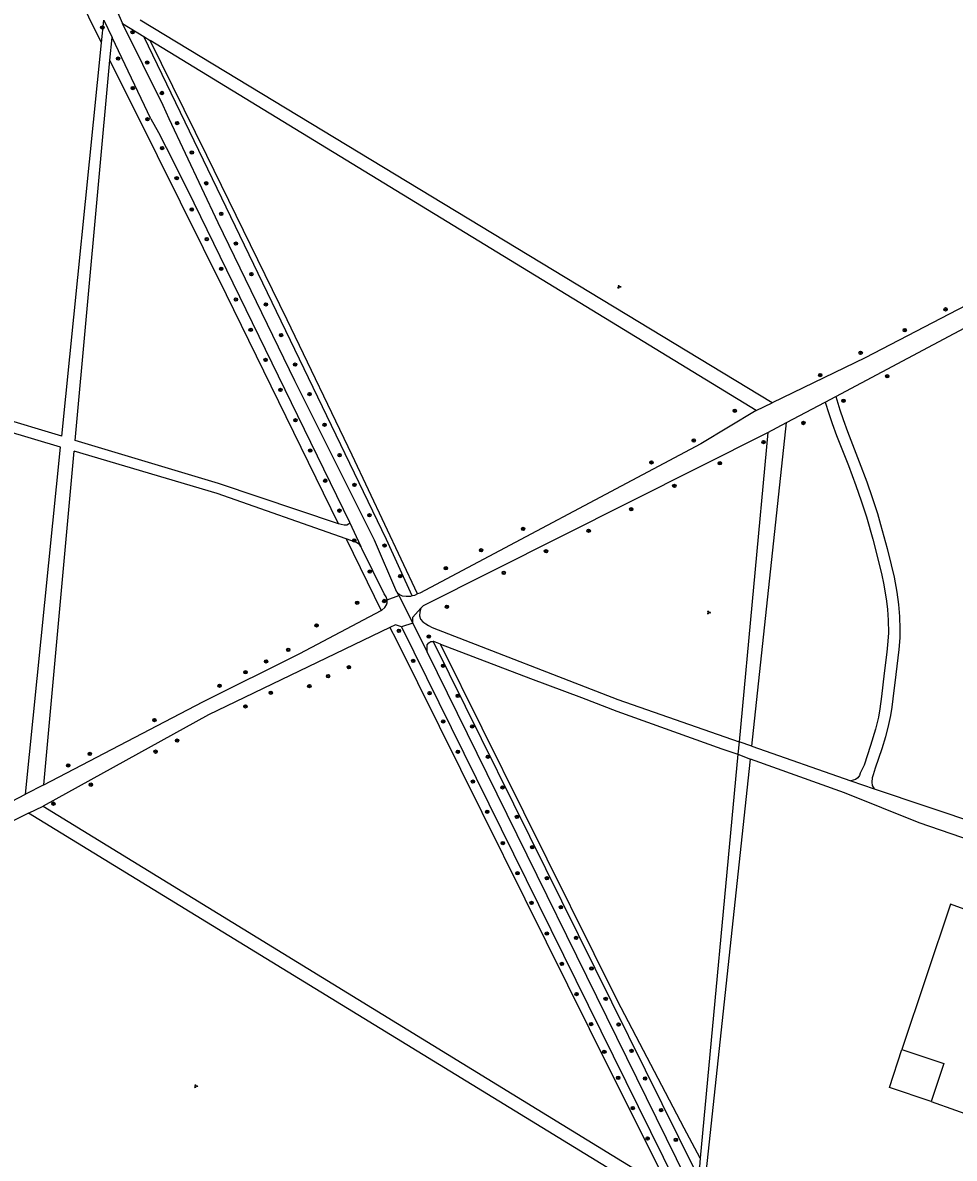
# Model space of a CAD drawing. Extents: x 128999 to 131010, y 395498 to 399007.
# Drawn here: x 130564.7 to 130786.4, y 397252.8 to 397522.8 of the extents above; entities that cross this region are included whole.
import ezdxf

# ---------------------------------------------------------------- set-up
doc = ezdxf.new("R2010")
doc.units = 0
for name, color, linetype in [('gg-bbg-gedigitaliseerde bijgebouw', 7, 'Continuous'), ('gg-knt-onverhard', 7, 'Continuous'), ('gt-grn-groengrens', 7, 'Continuous'), ('gt-grn-vlakafsluiter', 7, 'Continuous'), ('gt-symb-boom', 7, 'Continuous'), ('gt-symb-groenvak', 7, 'Continuous')]:
    doc.layers.add(name, color=color, linetype=linetype)

# ---------------------------------------------------------------- blocks, each defined once
blk = doc.blocks.new('gt0-BOOM')
at = {"layer": 'gt-symb-boom'}
for radius in [0.4, 0.2]:
    blk.add_circle((0, 0), radius, dxfattribs=at)
blk = doc.blocks.new('gt0-GRVAK')
at = {"layer": 'gt-symb-groenvak'}
for p, q in [((-0.11, 0.19), (-0.23, 0.24)), ((-0.18, 0.15), (0.09, 0.15)), ((-0.09, 0.21), (-0.16, 0.32)), ((-0.05, 0.21), (-0.05, 0.39)), ((0, 0.21), (0.06, 0.32)), ((0.01, 0.19), (0.13, 0.24)), ((0.26, -0.05), (0.2, 0.06)), ((0.31, -0.05), (0.31, 0.13)), ((0.35, -0.05), (0.41, 0.06)), ((-0.24, -0.23), (-0.36, -0.18)), ((-0.32, -0.26), (-0.05, -0.26)), ((-0.23, -0.21), (-0.29, -0.1)), ((-0.18, -0.2), (-0.18, -0.02)), ((-0.14, -0.21), (-0.07, -0.1)), ((-0.12, -0.23), (0, -0.18)), ((0.24, -0.07), (0.12, -0.02)), ((0.17, -0.11), (0.44, -0.11)), ((0.37, -0.07), (0.49, -0.02))]:
    blk.add_line(p, q, dxfattribs=at)

msp = doc.modelspace()

# ---------------------------------------------------------------- linework, layer by layer
at = {"layer": 'gg-bbg-gedigitaliseerde bijgebouw'}
for points in [[(130780.93, 397266.27), (130770.95, 397269.59), (130773.95, 397278.61)], [(130773.95, 397278.61), (130783.93, 397275.28), (130780.93, 397266.27)]]:
    msp.add_lwpolyline(points, dxfattribs=at)
at = {"layer": 'gg-knt-onverhard'}
for p, q in [((130583.44, 397518.06), (130583.98, 397523.47)), ((130588.43, 397522.66), (130593.55, 397519.54)), ((130743.03, 397432.46), (130592.67, 397523.46)), ((130574, 397424.46), (130583.44, 397518.06)), ((130585.47, 397513.94), (130585.96, 397519.29)), ((130595.22, 397500), (130585.96, 397519.29)), ((130593.55, 397519.54), (130595.05, 397518.62)), ((130739.24, 397430.61), (130595.05, 397518.62)), ((130577.22, 397423.49), (130585.47, 397513.94)), ((130758.19, 397433.95), (130871.74, 397494.45)), ((130574, 397424.46), (130496.66, 397447.75)), ((130755.66, 397432.61), (130758.19, 397433.95)), ((130746.5, 397427.72), (130755.66, 397432.61)), ((130738.24, 397350.75), (130746.5, 397427.72)), ((130742.03, 397425.36), (130735.17, 397351.82)), ((130565.41, 397339.37), (130573.73, 397421.91)), ((130569.75, 397341.54), (130576.99, 397420.95)), ((130650.04, 397383.01), (130650.17, 397383.08)), ((130657.57, 397380.03), (130660.98, 397373.11)), ((130654.82, 397379.11), (130720.04, 397247.09)), ((130660.98, 397373.11), (130722.62, 397247.87)), ((130735.17, 397351.82), (130734.89, 397348.83)), ((130738.24, 397350.75), (130761.81, 397342.55)), ((130734.89, 397348.83), (130725.93, 397252.8)), ((130727.35, 397249.32), (130737.91, 397347.69)), ((130761.81, 397342.55), (130767.33, 397340.62)), ((130484.13, 397297.1), (130565.41, 397339.37)), ((130721.14, 397240.01), (130566.09, 397334.83))]:
    msp.add_line(p, q, dxfattribs=at)
for points in [[(130653.77, 397387.4), (130648.46, 397399.79), (130629.43, 397437.64), (130611.26, 397475.23), (130599.54, 397500), (130598.12, 397503.17), (130588.43, 397522.66)], [(130595.22, 397500), (130597, 397496.7), (130598.85, 397493.16), (130603.9, 397483.08), (130642.5, 397404.08)], [(130867.47, 397496.21), (130765.16, 397443.11), (130743.03, 397432.46)], [(130573.73, 397421.91), (130547.58, 397429.68), (130495.71, 397445.71)], [(130739.24, 397430.61), (130726.11, 397422.7), (130659.2, 397387.17), (130658.69, 397386.96)], [(130639.87, 397403.68), (130611.34, 397413.22), (130577.22, 397423.49)], [(130659.45, 397383.55), (130660.08, 397384.24), (130742.03, 397425.36)], [(130641.68, 397400.04), (130611, 397410.85), (130576.99, 397420.95)], [(130642.5, 397404.08), (130642.41, 397403.73), (130642.24, 397403.56), (130641.81, 397403.3), (130641.21, 397403.3), (130640.52, 397403.47), (130639.87, 397403.68)], [(130645.19, 397398.23), (130644.93, 397398.66), (130644.15, 397399.17), (130641.68, 397400.04)], [(130651.45, 397385.58), (130651.19, 397386.27), (130650.76, 397386.96), (130645.45, 397397.8), (130645.19, 397398.23)], [(130650.17, 397383.08), (130650.86, 397383.77), (130651.28, 397384.38), (130651.45, 397384.89), (130651.45, 397385.58)], [(130657.36, 397386.49), (130656.96, 397386.38), (130655.93, 397386.38), (130655.07, 397386.46), (130654.46, 397386.72), (130653.77, 397387.4)], [(130658.69, 397386.96), (130657.91, 397386.64), (130657.36, 397386.49)], [(130569.75, 397341.54), (130607.56, 397361.33), (130630.65, 397372.83), (130650.04, 397383.01)], [(130657.57, 397380.03), (130657.57, 397381.48), (130659.45, 397383.55)], [(130654.82, 397379.11), (130653.4, 397379.65), (130652.08, 397379.01)], [(130652.08, 397379.01), (130608.9, 397358.25), (130569.56, 397336.47)], [(130811.07, 397321.18), (130778.03, 397332.56), (130760.3, 397339.67), (130737.91, 397347.69)], [(130767.33, 397340.62), (130805.43, 397327.86), (130813.07, 397329.07)], [(130569.56, 397336.47), (130716.9, 397246.19), (130718.08, 397246.53)], [(130566.09, 397334.83), (130500, 397301.56), (130479.91, 397291)], [(130725.93, 397252.8), (130725.73, 397250.68), (130724.73, 397249.77)]]:
    msp.add_lwpolyline(points, dxfattribs=at)
at = {"layer": 'gt-grn-groengrens'}
for p, q in [((130586.48, 397527.2), (130588.43, 397522.66)), ((130583.98, 397523.47), (130585.96, 397519.29)), ((130739.24, 397430.61), (130743.03, 397432.46)), ((130742.03, 397425.36), (130746.5, 397427.72)), ((130642.5, 397404.08), (130645.19, 397398.23)), ((130641.68, 397400.04), (130650.04, 397383.01)), ((130651.45, 397385.58), (130654.18, 397386.61)), ((130653.77, 397387.4), (130654.18, 397386.61)), ((130654.18, 397386.61), (130657.57, 397380.03)), ((130657.57, 397380.03), (130654.82, 397379.11)), ((130738.24, 397350.75), (130735.17, 397351.82)), ((130734.89, 397348.83), (130737.91, 397347.69)), ((130569.75, 397341.54), (130565.41, 397339.37)), ((130566.09, 397334.83), (130569.56, 397336.47))]:
    msp.add_line(p, q, dxfattribs=at)
for points in [[(130583.44, 397518.06), (130559.19, 397567.1), (130545.31, 397595.14)], [(130657.36, 397386.49), (130651.32, 397399.95), (130593.55, 397519.54)], [(130658.69, 397386.96), (130643.11, 397419.95), (130627.68, 397452.19), (130608.55, 397491.23), (130595.05, 397518.62)], [(130639.87, 397403.68), (130613.19, 397458.14), (130596.75, 397491.13), (130585.47, 397513.94)], [(130758.19, 397433.95), (130759.13, 397430.77), (130759.92, 397428.45), (130760.96, 397425.64), (130763.79, 397418.41), (130765.56, 397413.67), (130766.88, 397409.89), (130768.1, 397406.09), (130768.87, 397403.52), (130770.45, 397397.74), (130771.4, 397393.9), (130772.06, 397390.98), (130772.73, 397387.43), (130773.15, 397384.46), (130773.4, 397381.57), (130773.48, 397378.57), (130773.43, 397376.57), (130773.21, 397373.77), (130772.45, 397367.81), (130771.8, 397362.05), (130771.54, 397360.07), (130771.22, 397358.1), (130770.77, 397355.91), (130770.01, 397353.01), (130769.13, 397350.13), (130767.61, 397345.55), (130767.12, 397343.91), (130766.87, 397343.22), (130766.79, 397342.19), (130766.87, 397341.41), (130767.33, 397340.62)], [(130755.66, 397432.61), (130756.52, 397429.87), (130757.34, 397427.48), (130758.39, 397424.67), (130761.19, 397417.48), (130762.95, 397412.8), (130764.24, 397409.1), (130765.47, 397405.29), (130767.01, 397399.97), (130768.45, 397394.39), (130769.14, 397391.46), (130769.55, 397389.51), (130769.97, 397387.24), (130770.27, 397385.26), (130770.5, 397383.27), (130770.68, 397380.73), (130770.71, 397377.73), (130770.62, 397375.73), (130770.37, 397373.12), (130769.72, 397368.16), (130769.09, 397362.61), (130768.68, 397359.64), (130768.33, 397357.67), (130767.64, 397354.78), (130766.5, 397350.94), (130764.94, 397346.23), (130764.02, 397344.33), (130763.85, 397343.81), (130763.42, 397343.21), (130762.9, 397342.86), (130761.81, 397342.55)], [(130659.45, 397383.55), (130659.22, 397382.68), (130659.14, 397381.74), (130659.4, 397380.96), (130659.92, 397380.36), (130660.61, 397379.85), (130661.3, 397379.5), (130662.17, 397378.99), (130706.37, 397361.85), (130735.17, 397351.82)], [(130652.08, 397379.01), (130653.58, 397376.16), (130704.61, 397273.41), (130718.08, 397246.53)], [(130660.98, 397373.11), (130660.98, 397374.85), (130661.32, 397375.37), (130661.84, 397375.63), (130662.41, 397375.63)], [(130664.11, 397375.03), (130662.52, 397375.63), (130662.41, 397375.63)], [(130662.41, 397375.63), (130692.95, 397314.02), (130724.73, 397249.77)], [(130664.11, 397375.03), (130685.57, 397366.89), (130697.71, 397362.31), (130706.12, 397359.09), (130731.09, 397350.14), (130734.89, 397348.83)], [(130725.93, 397252.8), (130722.12, 397259.94), (130706.28, 397290.23), (130683.98, 397335.1), (130664.11, 397375.03)]]:
    msp.add_lwpolyline(points, dxfattribs=at)
at = {"layer": 'gt-grn-vlakafsluiter'}
msp.add_line((130780.93, 397266.27), (130804.51, 397257.79), dxfattribs=at)
msp.add_lwpolyline([(130798.37, 397308.55), (130785.47, 397313.22), (130773.95, 397278.61)], dxfattribs=at)

# ---------------------------------------------------------------- block references
at = {"layer": 'gt-symb-boom'}
for p in [(130583.66, 397521.66), (130590.87, 397520.57), (130587.39, 397514.31), (130594.36, 397513.36), (130590.9, 397507.27), (130597.85, 397506.11), (130594.38, 397499.87), (130601.45, 397498.97), (130597.87, 397493.02), (130604.96, 397491.96), (130601.35, 397485.85), (130608.4, 397484.63), (130604.95, 397478.41), (130611.96, 397477.37), (130608.49, 397471.35), (130615.46, 397470.29), (130611.95, 397464.3), (130619.13, 397463.03), (130615.45, 397457), (130622.58, 397455.84), (130618.96, 397449.82), (130626.19, 397448.55), (130622.5, 397442.62), (130629.54, 397441.51), (130626.03, 397435.51), (130632.99, 397434.51), (130734.15, 397430.55), (130629.6, 397428.27), (130636.55, 397427.21), (130633.13, 397421.08), (130640.12, 397419.98), (130636.71, 397413.91), (130643.66, 397412.9), (130640.07, 397406.78), (130647.2, 397405.7), (130643.6, 397399.69), (130650.83, 397398.46), (130673.79, 397397.35), (130665.4, 397393.08), (130647.29, 397392.3), (130654.56, 397391.23), (130644.3, 397384.88), (130650.76, 397385.29), (130665.65, 397383.94), (130634.63, 397379.48), (130654.25, 397378.2), (130661.35, 397376.83), (130627.89, 397373.68), (130657.66, 397371.04), (130617.73, 397368.36), (130622.64, 397370.91), (130642.34, 397369.54), (130664.76, 397369.89), (130637.37, 397367.42), (130611.55, 397365.13), (130623.75, 397363.48), (130632.92, 397365.05), (130661.55, 397363.37), (130617.71, 397360.23), (130668.26, 397362.74), (130596.06, 397356.97), (130664.8, 397356.64), (130671.7, 397355.46), (130596.33, 397349.46), (130601.43, 397352.09), (130668.28, 397349.44), (130580.65, 397348.93), (130675.43, 397348.26), (130575.54, 397346.18), (130580.92, 397341.61), (130671.85, 397342.35), (130678.9, 397340.97), (130572.01, 397337.09), (130675.26, 397335.17), (130682.33, 397333.94), (130678.97, 397327.71), (130685.96, 397326.73), (130682.46, 397320.53), (130689.46, 397319.36), (130685.81, 397313.49), (130692.78, 397312.47), (130689.44, 397306.19), (130696.39, 397305.16), (130693.02, 397298.99), (130700.07, 397297.89), (130696.52, 397291.79), (130703.44, 397290.65), (130699.98, 397284.66), (130706.53, 397284.57), (130703.12, 397278.08), (130709.61, 397278.29), (130706.41, 397271.88), (130712.83, 397271.73), (130709.87, 397264.69), (130716.61, 397264.23), (130713.42, 397257.46), (130720.13, 397257.14)]:
    msp.add_blockref('gt0-BOOM', p, dxfattribs=at)
for p, rotation in [((130784.33, 397454.66), 6.662963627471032), ((130774.61, 397449.71), 6.662963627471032), ((130764.12, 397444.32), 6.66296362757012), ((130754.49, 397439.02), 6.662963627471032), ((130770.44, 397438.74), 6.662963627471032), ((130760.03, 397432.92), 6.662963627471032), ((130750.48, 397427.63), 6.662963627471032), ((130724.39, 397423.47), 6.66296362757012), ((130741.02, 397423.1), 6.662963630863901), ((130714.32, 397418.25), 6.662963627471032), ((130730.61, 397418.06), 6.662963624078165), ((130719.78, 397412.67), 6.66296362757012), ((130709.54, 397407.11), 6.662963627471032), ((130683.79, 397402.44), 6.662963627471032), ((130699.39, 397401.99), 6.662963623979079), ((130689.24, 397397.12), 6.66296362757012), ((130679.18, 397391.99), 6.662963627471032)]:
    msp.add_blockref('gt0-BOOM', p, dxfattribs=dict(at, rotation=rotation))
at = {"layer": 'gt-symb-groenvak', "rotation": 7.352379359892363}
for p in [(130706.64, 397460.03), (130727.95, 397382.56), (130605.9, 397269.92)]:
    msp.add_blockref('gt0-GRVAK', p, dxfattribs=at)

doc.saveas('drawing.dxf')
